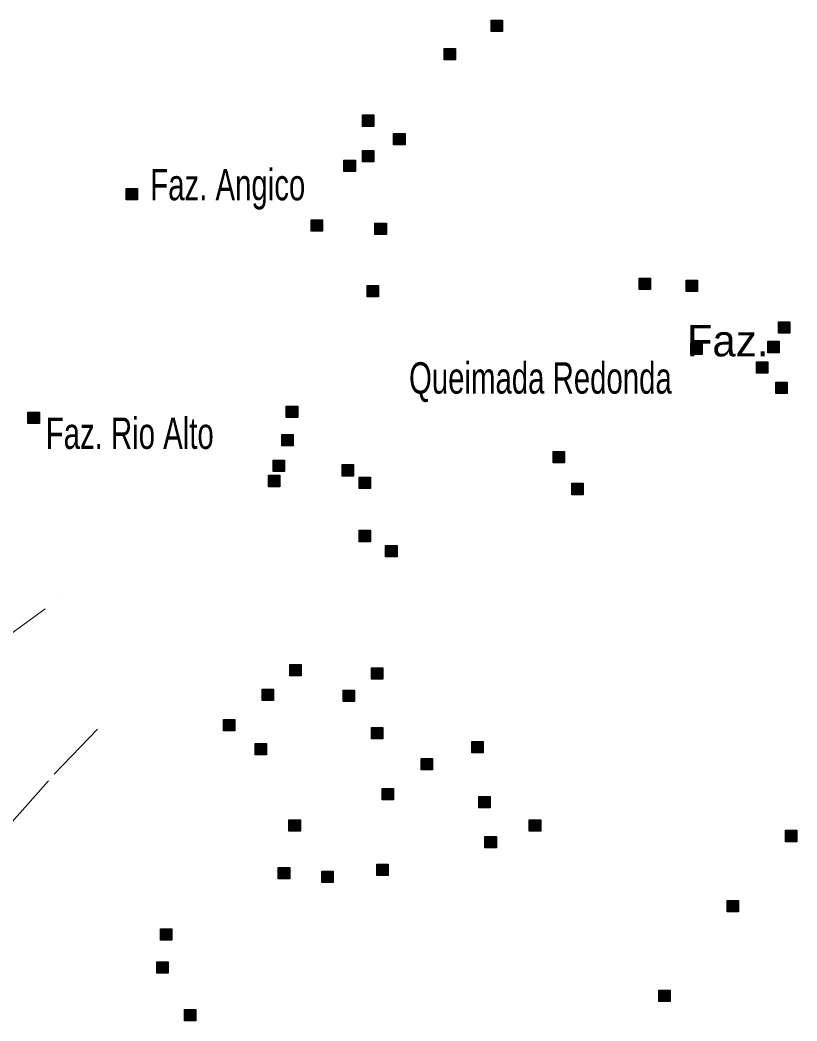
# Model space of a CAD drawing. Extents: x 445.4 to 500, y 8728.7 to 8784.
# Drawn here: x 463.91 to 467.87, y 8752.62 to 8757.73 of the extents above; entities that cross this region are included whole.
import ezdxf
from ezdxf.enums import TextEntityAlignment as Align

# ---------------------------------------------------------------- set-up
doc = ezdxf.new("R2010")
doc.units = 0
doc.header["$LTSCALE"] = 0.064
doc.linetypes.add('DOT_DASHED', pattern=[7.7, 5, -1.2, 0.3, -1.2])
doc.layers.add('2', color=7, linetype='Continuous', lineweight=25)
doc.layers.add('22', color=7, linetype='DOT_DASHED', lineweight=13)
doc.layers.add('61', color=7, linetype='Continuous')

msp = doc.modelspace()

# ---------------------------------------------------------------- hatches: boundary and pattern name
at = {"layer": '2'}
for points in [[(466.3132, 8757.7288), (466.3712, 8757.7288), (466.3712, 8757.6708), (466.3132, 8757.6708)], [(466.0734, 8757.584), (466.1314, 8757.584), (466.1314, 8757.526), (466.0734, 8757.526)], [(465.6571, 8757.2444), (465.7151, 8757.2444), (465.7151, 8757.1864), (465.6571, 8757.1864)], [(465.8155, 8757.1493), (465.8735, 8757.1493), (465.8735, 8757.0913), (465.8155, 8757.0913)], [(465.5621, 8757.0135), (465.6201, 8757.0135), (465.6201, 8756.9555), (465.5621, 8756.9555)], [(465.6571, 8757.0633), (465.7151, 8757.0633), (465.7151, 8757.0053), (465.6571, 8757.0053)], [(464.4507, 8756.8696), (464.5087, 8756.8696), (464.5087, 8756.8116), (464.4507, 8756.8116)], [(465.3946, 8756.7102), (465.4526, 8756.7102), (465.4526, 8756.6522), (465.3946, 8756.6522)], [(465.7204, 8756.6921), (465.7784, 8756.6921), (465.7784, 8756.6341), (465.7204, 8756.6341)], [(467.0689, 8756.4114), (467.1269, 8756.4114), (467.1269, 8756.3534), (467.0689, 8756.3534)], [(467.3087, 8756.4023), (467.3667, 8756.4023), (467.3667, 8756.3443), (467.3087, 8756.3443)], [(465.6797, 8756.3751), (465.7377, 8756.3751), (465.7377, 8756.3171), (465.6797, 8756.3171)], [(467.7793, 8756.1895), (467.8373, 8756.1895), (467.8373, 8756.1315), (467.7793, 8756.1315)], [(467.3313, 8756.0809), (467.3893, 8756.0809), (467.3893, 8756.0229), (467.3313, 8756.0229)], [(467.725, 8756.0899), (467.783, 8756.0899), (467.783, 8756.0319), (467.725, 8756.0319)], [(467.6662, 8755.9858), (467.7242, 8755.9858), (467.7242, 8755.9278), (467.6662, 8755.9278)], [(467.7657, 8755.8816), (467.8237, 8755.8816), (467.8237, 8755.8236), (467.7657, 8755.8236)], [(465.2679, 8755.7594), (465.3259, 8755.7594), (465.3259, 8755.7014), (465.2679, 8755.7014)], [(463.9498, 8755.7287), (464.0078, 8755.7287), (464.0078, 8755.6707), (463.9498, 8755.6707)], [(465.2453, 8755.6145), (465.3033, 8755.6145), (465.3033, 8755.5565), (465.2453, 8755.5565)], [(465.2001, 8755.4832), (465.2581, 8755.4832), (465.2581, 8755.4252), (465.2001, 8755.4252)], [(466.63, 8755.5285), (466.688, 8755.5285), (466.688, 8755.4705), (466.63, 8755.4705)], [(465.553, 8755.4606), (465.611, 8755.4606), (465.611, 8755.4026), (465.553, 8755.4026)], [(465.1774, 8755.4063), (465.2354, 8755.4063), (465.2354, 8755.3483), (465.1774, 8755.3483)], [(465.639, 8755.3972), (465.697, 8755.3972), (465.697, 8755.3392), (465.639, 8755.3392)], [(466.725, 8755.3655), (466.783, 8755.3655), (466.783, 8755.3075), (466.725, 8755.3075)], [(465.639, 8755.1256), (465.697, 8755.1256), (465.697, 8755.0676), (465.639, 8755.0676)], [(465.7747, 8755.0486), (465.8327, 8755.0486), (465.8327, 8754.9906), (465.7747, 8754.9906)], [(465.286, 8754.4419), (465.344, 8754.4419), (465.344, 8754.3839), (465.286, 8754.3839)], [(465.7023, 8754.4238), (465.7603, 8754.4238), (465.7603, 8754.3658), (465.7023, 8754.3658)], [(465.1441, 8754.3152), (465.2021, 8754.3152), (465.2021, 8754.2572), (465.1441, 8754.2572)], [(465.5575, 8754.3106), (465.6155, 8754.3106), (465.6155, 8754.2526), (465.5575, 8754.2526)], [(464.9467, 8754.1612), (465.0047, 8754.1612), (465.0047, 8754.1032), (464.9467, 8754.1032)], [(465.7023, 8754.1205), (465.7603, 8754.1205), (465.7603, 8754.0625), (465.7023, 8754.0625)], [(465.1096, 8754.039), (465.1676, 8754.039), (465.1676, 8753.981), (465.1096, 8753.981)], [(466.2137, 8754.048), (466.2717, 8754.048), (466.2717, 8753.99), (466.2137, 8753.99)], [(465.9557, 8753.962), (466.0137, 8753.962), (466.0137, 8753.904), (465.9557, 8753.904)], [(465.7566, 8753.8081), (465.8146, 8753.8081), (465.8146, 8753.7501), (465.7566, 8753.7501)], [(466.2499, 8753.7673), (466.3079, 8753.7673), (466.3079, 8753.7093), (466.2499, 8753.7093)], [(465.2815, 8753.6496), (465.3395, 8753.6496), (465.3395, 8753.5916), (465.2815, 8753.5916)], [(466.5078, 8753.6496), (466.5658, 8753.6496), (466.5658, 8753.5916), (466.5078, 8753.5916)], [(467.8155, 8753.5953), (467.8735, 8753.5953), (467.8735, 8753.5373), (467.8155, 8753.5373)], [(466.2815, 8753.5636), (466.3395, 8753.5636), (466.3395, 8753.5056), (466.2815, 8753.5056)], [(465.2272, 8753.4051), (465.2852, 8753.4051), (465.2852, 8753.3471), (465.2272, 8753.3471)], [(465.7295, 8753.4232), (465.7875, 8753.4232), (465.7875, 8753.3652), (465.7295, 8753.3652)], [(465.4489, 8753.387), (465.5069, 8753.387), (465.5069, 8753.329), (465.4489, 8753.329)], [(467.5169, 8753.2376), (467.5749, 8753.2376), (467.5749, 8753.1796), (467.5169, 8753.1796)], [(464.6254, 8753.0927), (464.6834, 8753.0927), (464.6834, 8753.0347), (464.6254, 8753.0347)], [(464.6073, 8752.9252), (464.6653, 8752.9252), (464.6653, 8752.8672), (464.6073, 8752.8672)], [(467.1684, 8752.7803), (467.2264, 8752.7803), (467.2264, 8752.7223), (467.1684, 8752.7223)], [(464.7476, 8752.6807), (464.8056, 8752.6807), (464.8056, 8752.6227), (464.7476, 8752.6227)]]:
    msp.add_hatch(color=256, dxfattribs=at).paths.add_polyline_path(points)

# ---------------------------------------------------------------- linework, layer by layer
for points in [[(466.3132, 8757.7288), (466.3712, 8757.7288), (466.3712, 8757.6708), (466.3132, 8757.6708)], [(466.0734, 8757.584), (466.1314, 8757.584), (466.1314, 8757.526), (466.0734, 8757.526)], [(465.6571, 8757.2444), (465.7151, 8757.2444), (465.7151, 8757.1864), (465.6571, 8757.1864)], [(465.8155, 8757.1493), (465.8735, 8757.1493), (465.8735, 8757.0913), (465.8155, 8757.0913)], [(465.5621, 8757.0135), (465.6201, 8757.0135), (465.6201, 8756.9555), (465.5621, 8756.9555)], [(465.6571, 8757.0633), (465.7151, 8757.0633), (465.7151, 8757.0053), (465.6571, 8757.0053)], [(464.4507, 8756.8696), (464.5087, 8756.8696), (464.5087, 8756.8116), (464.4507, 8756.8116)], [(465.3946, 8756.7102), (465.4526, 8756.7102), (465.4526, 8756.6522), (465.3946, 8756.6522)], [(465.7204, 8756.6921), (465.7784, 8756.6921), (465.7784, 8756.6341), (465.7204, 8756.6341)], [(467.0689, 8756.4114), (467.1269, 8756.4114), (467.1269, 8756.3534), (467.0689, 8756.3534)], [(467.3087, 8756.4023), (467.3667, 8756.4023), (467.3667, 8756.3443), (467.3087, 8756.3443)], [(465.6797, 8756.3751), (465.7377, 8756.3751), (465.7377, 8756.3171), (465.6797, 8756.3171)], [(467.7793, 8756.1895), (467.8373, 8756.1895), (467.8373, 8756.1315), (467.7793, 8756.1315)], [(467.3313, 8756.0809), (467.3893, 8756.0809), (467.3893, 8756.0229), (467.3313, 8756.0229)], [(467.725, 8756.0899), (467.783, 8756.0899), (467.783, 8756.0319), (467.725, 8756.0319)], [(467.6662, 8755.9858), (467.7242, 8755.9858), (467.7242, 8755.9278), (467.6662, 8755.9278)], [(467.7657, 8755.8816), (467.8237, 8755.8816), (467.8237, 8755.8236), (467.7657, 8755.8236)], [(465.2679, 8755.7594), (465.3259, 8755.7594), (465.3259, 8755.7014), (465.2679, 8755.7014)], [(463.9498, 8755.7287), (464.0078, 8755.7287), (464.0078, 8755.6707), (463.9498, 8755.6707)], [(465.2453, 8755.6145), (465.3033, 8755.6145), (465.3033, 8755.5565), (465.2453, 8755.5565)], [(465.2001, 8755.4832), (465.2581, 8755.4832), (465.2581, 8755.4252), (465.2001, 8755.4252)], [(466.63, 8755.5285), (466.688, 8755.5285), (466.688, 8755.4705), (466.63, 8755.4705)], [(465.553, 8755.4606), (465.611, 8755.4606), (465.611, 8755.4026), (465.553, 8755.4026)], [(465.1774, 8755.4063), (465.2354, 8755.4063), (465.2354, 8755.3483), (465.1774, 8755.3483)], [(465.639, 8755.3972), (465.697, 8755.3972), (465.697, 8755.3392), (465.639, 8755.3392)], [(466.725, 8755.3655), (466.783, 8755.3655), (466.783, 8755.3075), (466.725, 8755.3075)], [(465.639, 8755.1256), (465.697, 8755.1256), (465.697, 8755.0676), (465.639, 8755.0676)], [(465.7747, 8755.0486), (465.8327, 8755.0486), (465.8327, 8754.9906), (465.7747, 8754.9906)], [(465.286, 8754.4419), (465.344, 8754.4419), (465.344, 8754.3839), (465.286, 8754.3839)], [(465.7023, 8754.4238), (465.7603, 8754.4238), (465.7603, 8754.3658), (465.7023, 8754.3658)], [(465.1441, 8754.3152), (465.2021, 8754.3152), (465.2021, 8754.2572), (465.1441, 8754.2572)], [(465.5575, 8754.3106), (465.6155, 8754.3106), (465.6155, 8754.2526), (465.5575, 8754.2526)], [(464.9467, 8754.1612), (465.0047, 8754.1612), (465.0047, 8754.1032), (464.9467, 8754.1032)], [(465.7023, 8754.1205), (465.7603, 8754.1205), (465.7603, 8754.0625), (465.7023, 8754.0625)], [(465.1096, 8754.039), (465.1676, 8754.039), (465.1676, 8753.981), (465.1096, 8753.981)], [(466.2137, 8754.048), (466.2717, 8754.048), (466.2717, 8753.99), (466.2137, 8753.99)], [(465.9557, 8753.962), (466.0137, 8753.962), (466.0137, 8753.904), (465.9557, 8753.904)], [(465.7566, 8753.8081), (465.8146, 8753.8081), (465.8146, 8753.7501), (465.7566, 8753.7501)], [(466.2499, 8753.7673), (466.3079, 8753.7673), (466.3079, 8753.7093), (466.2499, 8753.7093)], [(465.2815, 8753.6496), (465.3395, 8753.6496), (465.3395, 8753.5916), (465.2815, 8753.5916)], [(466.5078, 8753.6496), (466.5658, 8753.6496), (466.5658, 8753.5916), (466.5078, 8753.5916)], [(467.8155, 8753.5953), (467.8735, 8753.5953), (467.8735, 8753.5373), (467.8155, 8753.5373)], [(466.2815, 8753.5636), (466.3395, 8753.5636), (466.3395, 8753.5056), (466.2815, 8753.5056)], [(465.2272, 8753.4051), (465.2852, 8753.4051), (465.2852, 8753.3471), (465.2272, 8753.3471)], [(465.7295, 8753.4232), (465.7875, 8753.4232), (465.7875, 8753.3652), (465.7295, 8753.3652)], [(465.4489, 8753.387), (465.5069, 8753.387), (465.5069, 8753.329), (465.4489, 8753.329)], [(467.5169, 8753.2376), (467.5749, 8753.2376), (467.5749, 8753.1796), (467.5169, 8753.1796)], [(464.6254, 8753.0927), (464.6834, 8753.0927), (464.6834, 8753.0347), (464.6254, 8753.0347)], [(464.6073, 8752.9252), (464.6653, 8752.9252), (464.6653, 8752.8672), (464.6073, 8752.8672)], [(467.1684, 8752.7803), (467.2264, 8752.7803), (467.2264, 8752.7223), (467.1684, 8752.7223)], [(464.7476, 8752.6807), (464.8056, 8752.6807), (464.8056, 8752.6227), (464.7476, 8752.6227)]]:
    msp.add_lwpolyline(points, close=True, dxfattribs=at)
at = {"layer": '22'}
for points in [[(462.9823, 8753.9902), (463.335, 8754.2413), (463.7789, 8754.5369), (464.1195, 8754.7847)], [(463.3375, 8753.0976), (463.8417, 8753.6088), (464.0832, 8753.881), (464.3636, 8754.1723)]]:
    msp.add_lwpolyline(points, dxfattribs=at)

# ---------------------------------------------------------------- texts
at = {"layer": '61', "width": 0.7}
for s, p in [('Faz. Angico', (464.5738, 8756.8092)), ('Faz. Rio Alto', (464.0405, 8755.5411))]:
    msp.add_text(s, height=0.16, dxfattribs=at).set_placement(p)
at = {"layer": '61'}
msp.add_text('                        Faz.', height=0.16, dxfattribs=at).set_placement((467.7276, 8756.013), align=Align.RIGHT)
at = {"layer": '61', "width": 0.7}
msp.add_text('Queimada Redonda', height=0.16, dxfattribs=at).set_placement((467.2346, 8755.823), align=Align.RIGHT)

doc.saveas('drawing.dxf')
